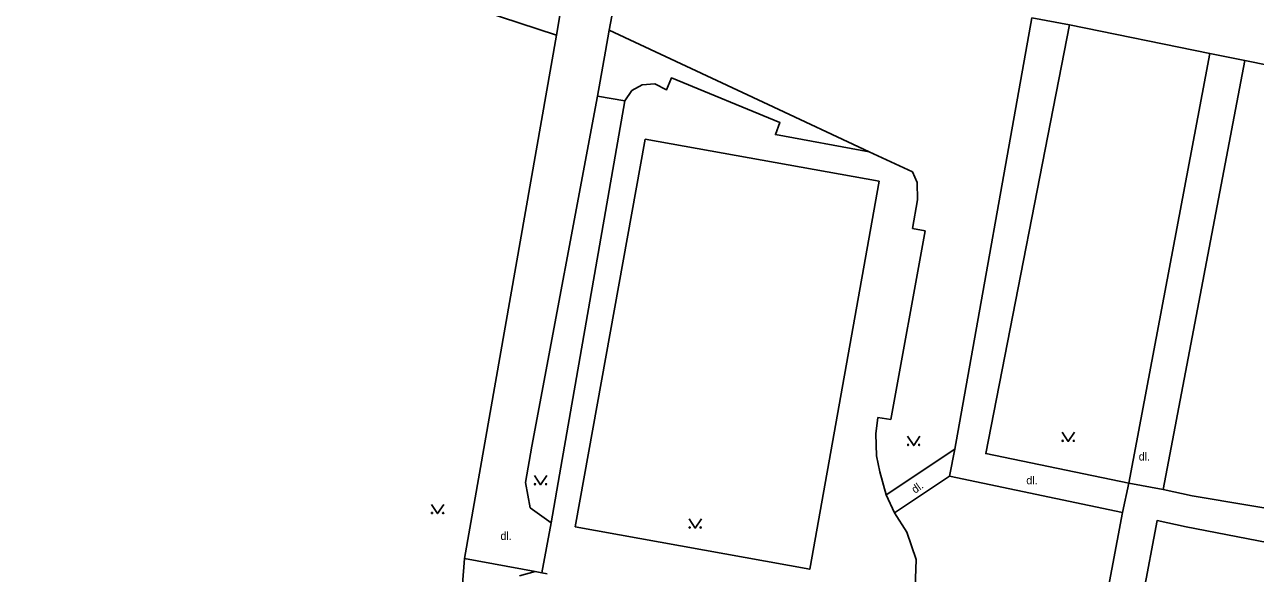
# Model space of a CAD drawing. Extents: x -599951 to -598963, y -1164095 to -1162939.
# Drawn here: x -599841.3 to -599741.3, y -1163307.5 to -1163262.9 of the extents above; entities that cross this region are included whole.
import ezdxf

# ---------------------------------------------------------------- set-up
doc = ezdxf.new("R2010")
doc.units = 0
for name, color, linetype in [('Level 11', 7, 'Continuous'), ('Level 36', 7, 'Continuous'), ('Level 40', 7, 'Continuous'), ('Level 51', 7, 'Continuous'), ('Level 54', 7, 'Continuous'), ('Level 7', 7, 'Continuous')]:
    doc.layers.add(name, color=color, linetype=linetype)

msp = doc.modelspace()

# ---------------------------------------------------------------- linework, layer by layer
at = {"layer": 'Level 11'}
for points in [[(-599793.81, -1163263.39), (-599792.36, -1163255.67)], [(-599759.47, -1163262.39), (-599765.75, -1163297.45)], [(-599751.6, -1163300.2), (-599763.22, -1163297.8), (-599756.42, -1163262.95)], [(-599798.11, -1163263.8), (-599805.57, -1163306.33)], [(-599794.12, -1163265.11), (-599793.81, -1163263.39)], [(-599793.81, -1163263.39), (-599780.9, -1163269.44)], [(-599772.69, -1163273.27), (-599780.31, -1163271.88), (-599779.95, -1163270.9), (-599788.76, -1163267.28), (-599789.16, -1163268.24), (-599790.12, -1163267.76), (-599791.15, -1163267.84), (-599791.98, -1163268.3), (-599792.54, -1163269.14), (-599794.78, -1163268.75), (-599794.12, -1163265.11)], [(-599745.02, -1163265.29), (-599751.6, -1163300.2)], [(-599748.82, -1163300.72), (-599742.18, -1163265.86)], [(-599800.11, -1163297.2), (-599794.78, -1163268.75)], [(-599797.75, -1163298.9), (-599792.54, -1163269.14)], [(-599780.9, -1163269.44), (-599772.69, -1163273.27)], [(-599771.88, -1163275.66), (-599777.52, -1163307.19), (-599796.57, -1163303.74), (-599790.9, -1163272.26)], [(-599790.9, -1163272.26), (-599771.88, -1163275.66)], [(-599772.69, -1163273.27), (-599769.18, -1163274.91)], [(-599769.18, -1163274.91), (-599768.79, -1163275.77)], [(-599768.79, -1163275.77), (-599768.77, -1163277.19)], [(-599768.77, -1163277.19), (-599769.18, -1163279.5)], [(-599768.14, -1163279.69), (-599770.95, -1163295.04)], [(-599769.18, -1163279.5), (-599768.14, -1163279.69)], [(-599771.99, -1163294.86), (-599772.15, -1163296.19)], [(-599770.95, -1163295.04), (-599771.99, -1163294.86)], [(-599772.15, -1163296.19), (-599772.09, -1163297.98)], [(-599800.11, -1163297.2), (-599800.61, -1163300.14)], [(-599772.09, -1163297.98), (-599771.84, -1163299.29)], [(-599765.75, -1163297.45), (-599771.32, -1163301.14)], [(-599766.17, -1163299.63), (-599765.75, -1163297.45)], [(-599797.75, -1163298.9), (-599798.53, -1163303.42)], [(-599771.32, -1163301.14), (-599771.84, -1163299.29)], [(-599766.17, -1163299.63), (-599770.63, -1163302.61)], [(-599752.12, -1163302.58), (-599766.17, -1163299.63)], [(-599800.61, -1163300.14), (-599800.24, -1163302.21)], [(-599752.12, -1163302.58), (-599751.6, -1163300.2)], [(-599751.6, -1163300.2), (-599748.82, -1163300.72)], [(-599746.46, -1163301.22), (-599748.82, -1163300.72)], [(-599770.63, -1163302.61), (-599771.32, -1163301.14)], [(-599746.46, -1163301.22), (-599713.33, -1163306.79)], [(-599800.24, -1163302.21), (-599798.53, -1163303.42)], [(-599770.63, -1163302.61), (-599769.65, -1163304.18)], [(-599756.09, -1163323.74), (-599752.12, -1163302.58)], [(-599799.28, -1163307.49), (-599798.53, -1163303.42)], [(-599752.78, -1163321.76), (-599749.3, -1163303.24), (-599746.93, -1163303.74)], [(-599746.93, -1163303.74), (-599713.91, -1163310.14), (-599714.46, -1163312.43)], [(-599805.57, -1163306.33), (-599805.88, -1163310.13)], [(-599799.82, -1163307.39), (-599805.57, -1163306.33)], [(-599799.82, -1163307.39), (-599801.11, -1163307.74)], [(-599799.28, -1163307.49), (-599799.82, -1163307.39)], [(-599798.85, -1163307.57), (-599799.28, -1163307.49)]]:
    msp.add_lwpolyline(points, dxfattribs=at)
at = {"layer": 'Level 36'}
for points in [[(-599757.02, -1163296.06), (-599756.52, -1163296.81), (-599756.02, -1163296.06)], [(-599769.58, -1163296.39), (-599769.08, -1163297.14), (-599768.58, -1163296.39)], [(-599799.89, -1163299.58), (-599799.39, -1163300.33), (-599798.89, -1163299.58)], [(-599808.26, -1163301.92), (-599807.76, -1163302.67), (-599807.26, -1163301.92)], [(-599787.33, -1163303.1), (-599786.83, -1163303.85), (-599786.33, -1163303.1)]]:
    msp.add_lwpolyline(points, dxfattribs=at)
for centre in [(-599769.53, -1163297.09), (-599768.631, -1163297.09), (-599756.97, -1163296.76), (-599756.071, -1163296.76), (-599799.84, -1163300.28), (-599798.941, -1163300.28), (-599808.21, -1163302.62), (-599807.311, -1163302.62), (-599787.28, -1163303.8), (-599786.381, -1163303.8)]:
    msp.add_circle(centre, 0.05, dxfattribs=at)
at = {"layer": 'Level 51'}
msp.add_lwpolyline([(-599798.11, -1163263.8), (-599797.71, -1163261.56)], dxfattribs=at)
at = {"layer": 'Level 54'}
for points in [[(-599872.69, -1163239.37), (-599798.11, -1163263.8)], [(-599872.69, -1163239.37), (-599798.11, -1163263.8)], [(-599756.42, -1163262.95), (-599759.47, -1163262.39)], [(-599745.02, -1163265.29), (-599756.42, -1163262.95)], [(-599742.18, -1163265.86), (-599745.02, -1163265.29)], [(-599742.18, -1163265.86), (-599727.88, -1163268.75)]]:
    msp.add_lwpolyline(points, dxfattribs=at)
at = {"layer": 'Level 7'}
for points in [[(-599768.89, -1163306.39), (-599769.65, -1163304.18)], [(-599768.95, -1163308.71), (-599768.89, -1163306.39)]]:
    msp.add_lwpolyline(points, dxfattribs=at)

# ---------------------------------------------------------------- texts
at = {"layer": 'Level 40'}
for p in [(-599750.8, -1163298.36), (-599759.93, -1163300.29), (-599802.65, -1163304.81)]:
    msp.add_text('dl.', height=0.65, dxfattribs=at).set_placement(p)
msp.add_text('dl.', height=0.65, rotation=35.37, dxfattribs=at).set_placement((-599768.97, -1163301.07))

doc.saveas('drawing.dxf')
